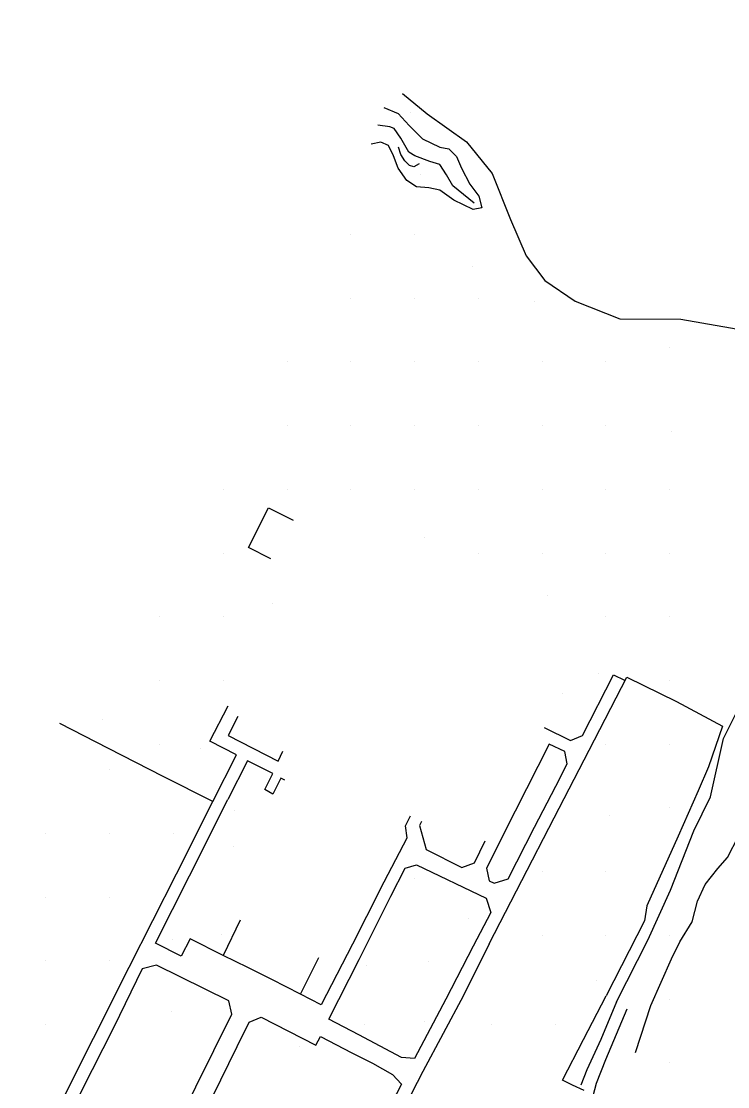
# Model space of a CAD drawing. Extents: x 2062781 to 2066835, y 358981 to 366501.
# Drawn here: x 2063531.7 to 2063753.3, y 360927.9 to 361262.2 of the extents above; entities that cross this region are included whole.
import ezdxf

# ---------------------------------------------------------------- set-up
doc = ezdxf.new("R2010")
doc.units = 0
doc.layers.add('PH Exist DTM Breakline', color=7, linetype='Continuous')
doc.layers.add('PH Exist DTM Point', color=7, linetype='Continuous')

msp = doc.modelspace()

# ---------------------------------------------------------------- linework, layer by layer
at = {"layer": 'PH Exist DTM Breakline'}
for points in [[(2063718.5, 360954.54), (2063728.34, 360973.91), (2063735.41, 360989.64), (2063742.75, 361008.19), (2063748, 361018.88), (2063751.98, 361037.23), (2063757.32, 361047.87), (2063763.23, 361061.35), (2063767.71, 361070.27), (2063771.3, 361075.1), (2063780.23, 361091.64), (2063794.39, 361118.1), (2063804.95, 361140.89), (2063810.7, 361155.54), (2063811.69, 361163.66), (2063817.21, 361173.72), (2063823.27, 361182.73), (2063830.7, 361190.48), (2063840.43, 361198.29), (2063847.16, 361207.84), (2063860.99, 361226.1), (2063872.21, 361245.72), (2063884.76, 361261.36), (2063897.47, 361287.1)], [(2063651.28, 361239.5), (2063659.04, 361233.2), (2063671.42, 361224.36), (2063679.48, 361214.49), (2063685.24, 361200), (2063690.09, 361188.62), (2063696, 361180.87), (2063705.5, 361174.42), (2063719.5, 361168.81), (2063738.66, 361168.73), (2063760.81, 361164.9), (2063778.71, 361159.79), (2063790.59, 361157.95), (2063791.02, 361165.05), (2063792.4, 361178.55), (2063793.33, 361194.86), (2063800.34, 361208.11), (2063810.11, 361224.28), (2063812.13, 361235.5), (2063821.11, 361247.46), (2063835.72, 361263.54)], [(2063645.51, 361235.11), (2063649.91, 361233.24), (2063653.45, 361229.56), (2063657.62, 361225.34), (2063663.08, 361222.73), (2063665.85, 361222.21), (2063668.26, 361219.74), (2063669.86, 361216.12), (2063672.46, 361211.08), (2063675.24, 361207.39), (2063676.21, 361203.69), (2063673.52, 361203.18), (2063667.45, 361206.05), (2063663.07, 361209.24), (2063659.54, 361209.98), (2063655.74, 361210.28), (2063652.73, 361212.22), (2063649.94, 361216.1), (2063648.54, 361219.96), (2063646.93, 361223.24), (2063644.47, 361224.31), (2063641.45, 361223.65)], [(2063673.83, 361205.19), (2063667.15, 361210.62), (2063665.09, 361214.04), (2063663, 361217.31), (2063659.9, 361218.21), (2063655.22, 361220.04), (2063653.35, 361221.15), (2063650.77, 361225.53), (2063648.75, 361228.58), (2063647.32, 361229.12), (2063643.63, 361229.63)], [(2063656.5, 361217.46), (2063654.89, 361216.58), (2063653.48, 361216.98), (2063652.03, 361218.41), (2063650.75, 361220.44), (2063650.04, 361222.74)], [(2063610, 361093.56), (2063602.97, 361097.08), (2063609.3, 361109.56), (2063617, 361105.64)], [(2063678.54, 360972.77), (2063688.74, 360992.65), (2063698.92, 361012.27), (2063709.85, 361033.55), (2063721.66, 361056.43), (2063737.32, 361048.78), (2063751.77, 361041.09), (2063747.32, 361028.25), (2063744.07, 361020.73), (2063737.77, 361006.5), (2063727.99, 360984.67), (2063727.24, 360979.95), (2063715.2, 360956.4)], [(2063695.77, 361040.64), (2063704.04, 361036.55), (2063707.83, 361038.14), (2063717.51, 361057.17), (2063720.93, 361055.46)], [(2063591.85, 361017.38), (2063599.23, 361032.05), (2063590.82, 361036.31), (2063596.57, 361047.4)], [(2063599.65, 361044.1), (2063596.57, 361038.08), (2063612.28, 361030.07), (2063613.8, 361033.18)], [(2063678.54, 360972.77), (2063670.42, 360956.57), (2063657.72, 360932.72), (2063646.82, 360911.55), (2063633.92, 360886.48), (2063621.23, 360861.95), (2063617.05, 360854.08), (2063599.16, 360863.22), (2063577.75, 360874.01), (2063556.85, 360884.68), (2063531.72, 360897.61), (2063542.27, 360919.02), (2063554.37, 360943.16), (2063565.61, 360965.48), (2063580.36, 360994.68), (2063591.85, 361017.38), (2063576.28, 361025.24), (2063559.03, 361034), (2063543.83, 361041.84)], [(2063724.39, 360938.7), (2063729.23, 360953.4), (2063735.74, 360968.07), (2063738.35, 360973.35), (2063742.2, 360979.68), (2063743.83, 360986.17), (2063746.23, 360991.36), (2063750.21, 360996.39), (2063753.3, 360999.82), (2063756.7, 361006.59), (2063759.97, 361017.24), (2063764.73, 361027.14), (2063768.38, 361034.57), (2063768.98, 361037.92)], [(2063614.43, 361024.14), (2063613.12, 361024.74), (2063610.64, 361019.76), (2063608.17, 361021.15), (2063610.67, 361026.22), (2063602.71, 361030.21), (2063596.55, 361018.08)], [(2063600.38, 360980.22), (2063595.02, 360969.07), (2063584.71, 360974.35), (2063581.92, 360968.9), (2063573.78, 360972.98), (2063584.5, 360994.14), (2063596.55, 361018.08)], [(2063644.45, 360989.98), (2063652.8, 361005.99), (2063652.27, 361009.82), (2063653.86, 361012.91)], [(2063657.28, 361011.17), (2063656.66, 361009.89), (2063658.75, 361002.38), (2063669.94, 360996.66), (2063673.93, 360998.14), (2063677.23, 361005.12)], [(2063647.71, 360987.7), (2063652.13, 360996.5), (2063655.75, 360997.59), (2063677.53, 360987.14), (2063679.02, 360982.58), (2063673.52, 360972.02)], [(2063644.45, 360989.98), (2063635.63, 360972.7), (2063625.85, 360953.64), (2063619.31, 360956.97), (2063625.05, 360968.44)], [(2063673.52, 360972.02), (2063664.9, 360955.39), (2063655.09, 360936.81), (2063651.04, 360937.07), (2063637.61, 360944.25), (2063628.2, 360949.12), (2063637.68, 360967.8), (2063647.71, 360987.7)], [(2063619.31, 360956.97), (2063610.3, 360961.58), (2063602.76, 360965.3), (2063595.02, 360969.07)], [(2063708.33, 360926.75), (2063704.63, 360928.42), (2063701.52, 360929.94), (2063708.08, 360942.78), (2063715.2, 360956.4)], [(2063718.5, 360954.54), (2063713.52, 360942.71), (2063709.17, 360933.21), (2063707.24, 360928.44)], [(2063709.98, 360920.67), (2063712.17, 360929.06), (2063715.16, 360936.52), (2063721.76, 360952.33)], [(2063606.99, 360949.8), (2063624.13, 360940.98), (2063625.57, 360943.73), (2063635.46, 360938.6), (2063641.87, 360935.32), (2063648.23, 360931.78), (2063651, 360928.72), (2063642.94, 360913.13), (2063631.87, 360891.98), (2063622.27, 360873.33), (2063615.02, 360859.7), (2063602.29, 360866.14), (2063580.56, 360877.28), (2063573.36, 360881), (2063571.9, 360884.29), (2063577.41, 360895.28), (2063583.48, 360907.62), (2063591.69, 360924.74), (2063599.4, 360940.54), (2063603.21, 360948.2), (2063606.99, 360949.79)]]:
    msp.add_lwpolyline(points, dxfattribs=at)
for points in [[(2063697.33, 361035.42), (2063686.62, 361014.36), (2063677.7, 360996.55), (2063678.55, 360992.55), (2063680.12, 360991.78), (2063684.42, 360993.15), (2063692.72, 361009.39), (2063699.43, 361022.22), (2063703.02, 361029.26), (2063702.23, 361033.12)], [(2063596.84, 360954.83), (2063574.14, 360966.09), (2063569.69, 360964.88), (2063560.7, 360946.6), (2063550.53, 360926.4), (2063542.48, 360910.01), (2063538.35, 360901.75), (2063540.29, 360897.85), (2063554.37, 360890.63), (2063563.06, 360886.1), (2063566.78, 360887.26), (2063575.65, 360905.42), (2063586.46, 360927.91), (2063597.78, 360950.72)]]:
    msp.add_lwpolyline(points, close=True, dxfattribs=at)
at = {"layer": 'PH Exist DTM Point'}
for p, q in [((2063653.89, 361233.74), (2063653.89, 361233.74)), ((2063656.95, 361214.19), (2063656.95, 361214.19)), ((2063635.13, 361195.38), (2063635.13, 361195.38)), ((2063655.13, 361195.38), (2063655.13, 361195.38)), ((2063673.38, 361185.36), (2063673.38, 361185.36)), ((2063635.13, 361175.38), (2063635.13, 361175.38)), ((2063655.13, 361175.38), (2063655.13, 361175.38)), ((2063675.13, 361175.38), (2063675.13, 361175.38)), ((2063692.8, 361174.42), (2063692.8, 361174.42)), ((2063735.09, 361159.75), (2063735.09, 361159.75)), ((2063615.13, 361155.38), (2063615.13, 361155.38)), ((2063635.13, 361155.38), (2063635.13, 361155.38)), ((2063655.13, 361155.38), (2063655.13, 361155.38)), ((2063675.11, 361155.4), (2063675.11, 361155.4)), ((2063695.13, 361155.38), (2063695.13, 361155.38)), ((2063715.13, 361155.38), (2063715.13, 361155.38)), ((2063615.13, 361135.38), (2063615.13, 361135.38)), ((2063635.13, 361135.38), (2063635.13, 361135.38)), ((2063655.13, 361135.38), (2063655.13, 361135.38)), ((2063675.13, 361135.38), (2063675.13, 361135.38)), ((2063695.13, 361135.38), (2063695.13, 361135.38)), ((2063715.13, 361135.38), (2063715.13, 361135.38)), ((2063735.66, 361133.38), (2063735.66, 361133.38)), ((2063595.13, 361115.38), (2063595.13, 361115.38)), ((2063615.12, 361115.36), (2063615.12, 361115.36)), ((2063635.13, 361115.38), (2063635.13, 361115.38)), ((2063655.13, 361115.38), (2063655.13, 361115.38)), ((2063675.13, 361115.38), (2063675.13, 361115.38)), ((2063695.13, 361115.38), (2063695.13, 361115.38)), ((2063715.13, 361115.38), (2063715.13, 361115.38)), ((2063735.13, 361115.38), (2063735.13, 361115.38)), ((2063658.28, 361100.21), (2063658.28, 361100.21)), ((2063595.13, 361095.38), (2063595.13, 361095.38)), ((2063675.13, 361095.38), (2063675.13, 361095.38)), ((2063695.13, 361095.38), (2063695.13, 361095.38)), ((2063715.13, 361095.38), (2063715.13, 361095.38)), ((2063735.13, 361095.38), (2063735.13, 361095.38)), ((2063610.44, 361079.61), (2063610.44, 361079.61)), ((2063696.74, 361082.02), (2063696.74, 361082.02)), ((2063575.13, 361075.38), (2063575.13, 361075.38)), ((2063595.13, 361075.38), (2063595.13, 361075.38)), ((2063715.13, 361075.38), (2063715.13, 361075.38)), ((2063735.13, 361075.38), (2063735.13, 361075.38)), ((2063712.69, 361057.68), (2063712.69, 361057.68)), ((2063575.12, 361055.36), (2063575.12, 361055.36)), ((2063595.14, 361055.41), (2063595.14, 361055.41)), ((2063735.13, 361055.38), (2063735.13, 361055.38)), ((2063701.49, 361051.15), (2063701.49, 361051.15)), ((2063557.14, 361043.07), (2063557.14, 361043.07)), ((2063575.13, 361035.38), (2063575.13, 361035.38)), ((2063587.8, 361034.15), (2063587.8, 361034.15)), ((2063715.13, 361035.38), (2063715.13, 361035.38)), ((2063735.13, 361035.38), (2063735.13, 361035.38)), ((2063559.37, 361027.39), (2063559.37, 361027.39)), ((2063598.61, 361014.6), (2063598.61, 361014.6)), ((2063716.23, 361013.01), (2063716.23, 361013.01)), ((2063735.13, 361015.38), (2063735.13, 361015.38)), ((2063539.37, 361007.39), (2063539.37, 361007.39)), ((2063559.37, 361007.39), (2063559.37, 361007.39)), ((2063579.37, 361007.39), (2063579.37, 361007.39)), ((2063598.19, 361003.35), (2063598.19, 361003.35)), ((2063695.13, 360995.38), (2063695.13, 360995.38)), ((2063715.13, 360995.38), (2063715.13, 360995.38)), ((2063655.1, 360993.4), (2063655.1, 360993.4)), ((2063539.37, 360987.39), (2063539.37, 360987.39)), ((2063559.37, 360987.39), (2063559.37, 360987.39)), ((2063671.98, 360980.56), (2063671.98, 360980.56)), ((2063594.51, 360975.66), (2063594.51, 360975.66)), ((2063695.13, 360975.38), (2063695.13, 360975.38)), ((2063715.15, 360975.37), (2063715.15, 360975.37)), ((2063579.28, 360973.99), (2063579.28, 360973.99)), ((2063735.05, 360975.27), (2063735.05, 360975.27)), ((2063539.37, 360967.39), (2063539.37, 360967.39)), ((2063559.37, 360967.39), (2063559.37, 360967.39)), ((2063640.07, 360966.08), (2063640.07, 360966.08)), ((2063659.33, 360967.37), (2063659.33, 360967.37)), ((2063712.32, 360961.35), (2063712.32, 360961.35)), ((2063735.13, 360955.38), (2063735.13, 360955.38)), ((2063578.87, 360951.54), (2063578.87, 360951.54)), ((2063539.37, 360947.39), (2063539.37, 360947.39)), ((2063639.37, 360947.39), (2063639.37, 360947.39)), ((2063658.12, 360948.45), (2063658.12, 360948.45)), ((2063679.37, 360947.39), (2063679.37, 360947.39)), ((2063699.37, 360947.39), (2063699.37, 360947.39)), ((2063619.01, 360940.61), (2063619.01, 360940.61)), ((2063735.13, 360935.38), (2063735.13, 360935.38))]:
    msp.add_line(p, q, dxfattribs=at)

doc.saveas('drawing.dxf')
